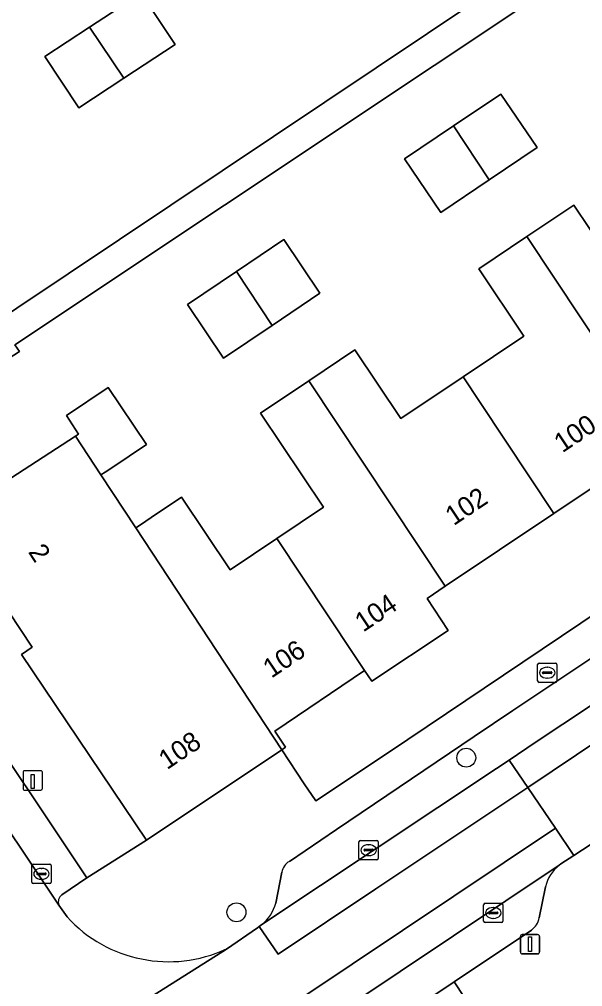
# Model space of a CAD drawing. Extents: x 158352 to 159489, y 383828 to 384603.
# Drawn here: x 158805.8 to 158835, y 384208.1 to 384258.1 of the extents above; entities that cross this region are included whole.
import ezdxf

# ---------------------------------------------------------------- set-up
doc = ezdxf.new("R2010")
doc.units = 0
for name, color, linetype in [('IMGEO_Boom', 7, 'Continuous'), ('IMGEO_Brandkraan', 7, 'Continuous'), ('IMGEO_Erf', 7, 'Continuous'), ('IMGEO_Groenvoorziening', 7, 'Continuous'), ('IMGEO_Kolk', 7, 'Continuous'), ('IMGEO_Laadpaal', 7, 'Continuous'), ('IMGEO_Lichtmast', 7, 'Continuous'), ('IMGEO_Pand', 7, 'Continuous'), ('IMGEO_Pand_nummerreeks', 7, 'Continuous'), ('IMGEO_Parkeervlak_open', 7, 'Continuous'), ('IMGEO_Rijbaan_lokaal_gesloten', 7, 'Continuous'), ('IMGEO_Rijbaan_lokaal_open', 7, 'Continuous'), ('IMGEO_Voetpad_open', 7, 'Continuous')]:
    doc.layers.add(name, color=color, linetype=linetype)

msp = doc.modelspace()

# ---------------------------------------------------------------- linework, layer by layer
at = {"layer": 'IMGEO_Boom'}
for centre in [(158828.94, 384219.928), (158817.052, 384211.934)]:
    msp.add_circle(centre, 0.489, dxfattribs=at)
at = {"layer": 'IMGEO_Brandkraan'}
for p, q in [((158832.702, 384224.822), (158833.554, 384224.822)), ((158832.627, 384223.896), (158832.627, 384224.748)), ((158832.886, 384224.316), (158832.886, 384224.328)), ((158832.929, 384224.365), (158833.327, 384224.365)), ((158833.115, 384224.602), (158833.14, 384224.602)), ((158833.37, 384224.328), (158833.37, 384224.316)), ((158833.628, 384224.748), (158833.628, 384223.896)), ((158833.554, 384223.822), (158832.702, 384223.822)), ((158833.324, 384224.279), (158832.926, 384224.279)), ((158833.138, 384224.042), (158833.113, 384224.042))]:
    msp.add_line(p, q, dxfattribs=at)
for points in [[(158832.702, 384224.822), (158833.554, 384224.822)], [(158832.627, 384223.896), (158832.627, 384224.748)], [(158833.628, 384224.748), (158833.628, 384223.896)], [(158833.554, 384223.822), (158832.702, 384223.822)]]:
    msp.add_lwpolyline(points, dxfattribs=at)
for centre, radius, start, end in [((158832.704, 384224.746), 0.0765, 91.552, 178.448), ((158832.704, 384224.746), 0.0765, 91.552, 178.448), ((158833.552, 384224.746), 0.0765, 1.552, 88.448), ((158833.552, 384224.746), 0.0765, 1.552, 88.448), ((158832.926, 384224.325), 0.0403, 85.8775, 175.7526), ((158832.923, 384224.315), 0.0366, 178.938, 274.7102), ((158833.327, 384224.322), 0.043, 264.8664, 352.4533), ((158833.331, 384224.327), 0.0386, 1.7309, 96.639), ((158832.704, 384223.898), 0.0765, 181.552, 268.448), ((158832.704, 384223.898), 0.0765, 181.552, 268.448), ((158833.552, 384223.898), 0.0765, 271.552, 358.448), ((158833.552, 384223.898), 0.0765, 271.552, 358.448)]:
    msp.add_arc(centre, radius, start, end, dxfattribs=at)
for centre, major_axis, ratio, start_param, end_param in [((158833.114, 384224.322), (-0.387, 0.002), 0.722429, 4.712389, 7.853982), ((158833.139, 384224.322), (-0.39, 0.002), 0.717154, 1.570796, 4.712389)]:
    msp.add_ellipse(centre, major_axis=major_axis, ratio=ratio, start_param=start_param, end_param=end_param, dxfattribs=at)
at = {"layer": 'IMGEO_Erf'}
for points in [[(158782.9, 384259.743), (158795.413, 384241.029), (158795.535, 384241.118), (158797.703, 384237.844), (158887.956, 384298.193)], [(158881.501, 384291.844), (158805.594, 384241.274), (158805.826, 384240.925), (158798.702, 384236.335)], [(158839.085, 384236.32), (158833.473, 384232.558), (158827.853, 384228.79), (158826.913, 384228.16), (158828.008, 384226.51), (158824.046, 384223.882), (158823.675, 384224.44), (158819.034, 384221.302), (158819.59, 384220.47), (158819.391, 384220.337), (158820.552, 384218.57), (158821.151, 384217.705), (158824.924, 384220.195), (158906.452, 384275.023)], [(158802.014, 384232.216), (158808.728, 384236.548), (158808.886, 384236.65), (158808.254, 384237.625), (158810.421, 384239.077), (158812.397, 384236.128), (158810.602, 384234.924), (158810.257, 384234.693), (158810.043, 384234.549), (158811.844, 384231.81), (158812.082, 384231.97), (158812.635, 384232.341), (158814.216, 384233.401), (158816.732, 384229.647), (158819.145, 384231.264), (158821.558, 384232.881), (158818.299, 384237.743), (158820.797, 384239.417), (158823.181, 384241.015), (158825.56, 384237.466), (158828.782, 384239.625), (158831.923, 384241.729), (158829.587, 384245.214), (158832.074, 384246.881), (158834.499, 384248.506), (158837.737, 384243.675)]]:
    msp.add_lwpolyline(points, dxfattribs=at)
for points in [[(158813.882, 384256.805), (158811.226, 384255.059), (158808.9, 384253.53), (158807.149, 384256.194), (158809.446, 384257.704), (158812.131, 384259.469)], [(158830.128, 384249.812), (158827.619, 384248.12), (158825.752, 384250.888), (158828.281, 384252.594), (158830.733, 384254.248), (158832.6, 384251.479)], [(158821.367, 384243.95), (158818.894, 384242.283), (158816.386, 384240.591), (158814.519, 384243.359), (158817.047, 384245.065), (158819.5, 384246.719)]]:
    msp.add_lwpolyline(points, close=True, dxfattribs=at)
at = {"layer": 'IMGEO_Groenvoorziening'}
msp.add_lwpolyline([(158824.827, 384206.003), (158826.458, 384203.452), (158829.986, 384205.806), (158828.308, 384208.343)], close=True, dxfattribs=at)
at = {"layer": 'IMGEO_Kolk'}
for p, q in [((158823.389, 384214.722), (158823.389, 384215.574)), ((158823.464, 384215.648), (158824.316, 384215.648)), ((158823.877, 384215.428), (158823.902, 384215.428)), ((158824.39, 384215.574), (158824.39, 384214.722)), ((158823.648, 384215.142), (158823.648, 384215.154)), ((158824.086, 384215.105), (158823.688, 384215.105)), ((158823.691, 384215.191), (158824.089, 384215.191)), ((158823.9, 384214.868), (158823.875, 384214.868)), ((158824.132, 384215.154), (158824.132, 384215.142)), ((158806.466, 384213.496), (158806.466, 384214.348)), ((158806.541, 384214.422), (158807.393, 384214.422)), ((158807.467, 384214.348), (158807.467, 384213.496)), ((158824.316, 384214.648), (158823.464, 384214.648)), ((158806.725, 384213.916), (158806.725, 384213.928)), ((158807.163, 384213.879), (158806.765, 384213.879)), ((158806.768, 384213.965), (158807.166, 384213.965)), ((158806.954, 384214.202), (158806.979, 384214.202)), ((158807.209, 384213.928), (158807.209, 384213.916)), ((158807.393, 384213.422), (158806.541, 384213.422)), ((158806.977, 384213.642), (158806.952, 384213.642)), ((158829.834, 384211.474), (158829.834, 384212.326)), ((158829.909, 384212.4), (158830.761, 384212.4)), ((158830.835, 384212.326), (158830.835, 384211.474)), ((158830.093, 384211.894), (158830.093, 384211.906)), ((158830.531, 384211.857), (158830.133, 384211.857)), ((158830.136, 384211.943), (158830.534, 384211.943)), ((158830.322, 384212.18), (158830.347, 384212.18)), ((158830.577, 384211.906), (158830.577, 384211.894)), ((158830.761, 384211.4), (158829.909, 384211.4)), ((158830.345, 384211.62), (158830.32, 384211.62))]:
    msp.add_line(p, q, dxfattribs=at)
for points in [[(158823.389, 384214.722), (158823.389, 384215.574)], [(158823.464, 384215.648), (158824.316, 384215.648)], [(158824.39, 384215.574), (158824.39, 384214.722)], [(158806.466, 384213.496), (158806.466, 384214.348)], [(158806.541, 384214.422), (158807.393, 384214.422)], [(158807.467, 384214.348), (158807.467, 384213.496)], [(158824.316, 384214.648), (158823.464, 384214.648)], [(158807.393, 384213.422), (158806.541, 384213.422)], [(158829.834, 384211.474), (158829.834, 384212.326)], [(158829.909, 384212.4), (158830.761, 384212.4)], [(158830.835, 384212.326), (158830.835, 384211.474)], [(158830.761, 384211.4), (158829.909, 384211.4)]]:
    msp.add_lwpolyline(points, dxfattribs=at)
for centre, radius, start, end in [((158823.466, 384215.572), 0.0765, 91.552, 178.448), ((158823.466, 384215.572), 0.0765, 91.552, 178.448), ((158824.314, 384215.572), 0.0765, 1.552, 88.448), ((158824.314, 384215.572), 0.0765, 1.552, 88.448), ((158823.688, 384215.151), 0.0403, 85.8775, 175.7526), ((158823.685, 384215.141), 0.0366, 178.938, 274.7102), ((158824.089, 384215.148), 0.043, 264.8664, 352.4533), ((158824.093, 384215.153), 0.0386, 1.7309, 96.639), ((158806.543, 384214.346), 0.0765, 91.552, 178.448), ((158806.543, 384214.346), 0.0765, 91.552, 178.448), ((158807.391, 384214.346), 0.0765, 1.552, 88.448), ((158807.391, 384214.346), 0.0765, 1.552, 88.448), ((158823.466, 384214.724), 0.0765, 181.552, 268.448), ((158823.466, 384214.724), 0.0765, 181.552, 268.448), ((158824.314, 384214.724), 0.0765, 271.552, 358.448), ((158824.314, 384214.724), 0.0765, 271.552, 358.448), ((158806.765, 384213.925), 0.0403, 85.8775, 175.7526), ((158806.762, 384213.915), 0.0366, 178.938, 274.7102), ((158807.166, 384213.922), 0.043, 264.8664, 352.4533), ((158807.17, 384213.927), 0.0386, 1.7309, 96.639), ((158806.543, 384213.498), 0.0765, 181.552, 268.448), ((158806.543, 384213.498), 0.0765, 181.552, 268.448), ((158807.391, 384213.498), 0.0765, 271.552, 358.448), ((158807.391, 384213.498), 0.0765, 271.552, 358.448), ((158829.911, 384212.324), 0.0765, 91.552, 178.448), ((158829.911, 384212.324), 0.0765, 91.552, 178.448), ((158830.759, 384212.324), 0.0765, 1.552, 88.448), ((158830.759, 384212.324), 0.0765, 1.552, 88.448), ((158830.133, 384211.903), 0.0403, 85.8775, 175.7526), ((158830.13, 384211.893), 0.0366, 178.938, 274.7102), ((158830.534, 384211.9), 0.043, 264.8664, 352.4533), ((158830.538, 384211.905), 0.0386, 1.7309, 96.639), ((158829.911, 384211.476), 0.0765, 181.552, 268.448), ((158829.911, 384211.476), 0.0765, 181.552, 268.448), ((158830.759, 384211.476), 0.0765, 271.552, 358.448), ((158830.759, 384211.476), 0.0765, 271.552, 358.448)]:
    msp.add_arc(centre, radius, start, end, dxfattribs=at)
for centre, major_axis, ratio, start_param, end_param in [((158823.876, 384215.148), (-0.387, 0.002), 0.722429, 4.712389, 7.853982), ((158823.901, 384215.148), (-0.39, 0.002), 0.717154, 1.570796, 4.712389), ((158806.953, 384213.922), (-0.387, 0.002), 0.722429, 4.712389, 7.853982), ((158806.978, 384213.922), (-0.39, 0.002), 0.717154, 1.570796, 4.712389), ((158830.321, 384211.9), (-0.387, 0.002), 0.722429, 4.712389, 7.853982), ((158830.346, 384211.9), (-0.39, 0.002), 0.717154, 1.570796, 4.712389)]:
    msp.add_ellipse(centre, major_axis=major_axis, ratio=ratio, start_param=start_param, end_param=end_param, dxfattribs=at)
at = {"layer": 'IMGEO_Laadpaal'}
for p, q in [((158806.014, 384219.168), (158806.014, 384218.327)), ((158806.014, 384219.168), (158806.014, 384218.327)), ((158806.93, 384219.252), (158806.089, 384219.252)), ((158806.93, 384219.252), (158806.089, 384219.252)), ((158807.014, 384218.336), (158807.014, 384219.177)), ((158807.014, 384218.336), (158807.014, 384219.177)), ((158806.098, 384218.252), (158806.939, 384218.252)), ((158806.098, 384218.252), (158806.939, 384218.252))]:
    msp.add_line(p, q, dxfattribs=at)
msp.add_lwpolyline([(158806.429, 384219.065), (158806.589, 384219.065), (158806.589, 384218.332), (158806.429, 384218.332), (158806.429, 384219.065)], dxfattribs=at)
for centre, start, end in [((158806.092, 384219.174), 92.4484, 184.2845), ((158806.092, 384219.174), 92.4484, 184.2845), ((158806.936, 384219.174), 2.4484, 94.2845), ((158806.936, 384219.174), 2.4484, 94.2845), ((158806.092, 384218.33), 182.4484, 274.2845), ((158806.092, 384218.33), 182.4484, 274.2845), ((158806.936, 384218.33), 272.4484, 4.2845), ((158806.936, 384218.33), 272.4484, 4.2845)]:
    msp.add_arc(centre, 0.0779, start, end, dxfattribs=at)
at = {"layer": 'IMGEO_Lichtmast'}
for p, q in [((158831.738, 384209.883), (158831.738, 384210.683)), ((158831.738, 384210.683), (158831.738, 384209.883)), ((158831.838, 384210.783), (158832.628, 384210.783)), ((158832.628, 384210.783), (158831.838, 384210.783)), ((158832.728, 384210.683), (158832.728, 384209.883)), ((158832.728, 384209.883), (158832.728, 384210.683)), ((158832.628, 384209.783), (158831.838, 384209.783)), ((158831.838, 384209.783), (158832.628, 384209.783))]:
    msp.add_line(p, q, dxfattribs=at)
msp.add_lwpolyline([(158832.158, 384210.658), (158832.308, 384210.658), (158832.308, 384209.908), (158832.158, 384209.908), (158832.158, 384210.658)], dxfattribs=at)
for centre, start, end in [((158831.838, 384210.683), 90, 180), ((158831.838, 384210.683), 90, 180), ((158832.628, 384210.683), 0, 90), ((158832.628, 384210.683), 360, 90), ((158831.838, 384209.883), 180, 270), ((158831.838, 384209.883), 180, 270), ((158832.628, 384209.883), 270, 0), ((158832.628, 384209.883), 270, 0)]:
    msp.add_arc(centre, 0.1, start, end, dxfattribs=at)
at = {"layer": 'IMGEO_Pand'}
for points in [[(158809.446, 384257.704), (158811.226, 384255.059), (158813.882, 384256.805), (158812.131, 384259.469)], [(158809.446, 384257.704), (158807.149, 384256.194), (158808.9, 384253.53), (158811.226, 384255.059)], [(158830.128, 384249.812), (158832.6, 384251.479), (158830.733, 384254.248), (158828.281, 384252.594)], [(158830.128, 384249.812), (158828.281, 384252.594), (158825.752, 384250.888), (158827.619, 384248.12)], [(158840.338, 384245.418), (158837.737, 384243.675), (158834.499, 384248.506), (158832.074, 384246.881), (158839.085, 384236.32), (158840.161, 384237.042), (158841.271, 384235.391), (158845.229, 384238.05), (158844.858, 384238.609)], [(158832.074, 384246.881), (158829.587, 384245.214), (158831.923, 384241.729), (158828.782, 384239.625), (158829.661, 384238.301), (158833.473, 384232.558), (158839.085, 384236.32)], [(158818.894, 384242.283), (158821.367, 384243.95), (158819.5, 384246.719), (158817.047, 384245.065)], [(158818.894, 384242.283), (158817.047, 384245.065), (158814.519, 384243.359), (158816.386, 384240.591)], [(158828.782, 384239.625), (158825.56, 384237.466), (158823.181, 384241.015), (158820.797, 384239.417), (158827.853, 384228.79), (158833.473, 384232.558), (158829.661, 384238.301)], [(158820.797, 384239.417), (158818.299, 384237.743), (158821.558, 384232.881), (158819.145, 384231.264), (158823.095, 384225.314), (158823.675, 384224.44), (158824.046, 384223.882), (158828.008, 384226.51), (158826.913, 384228.16), (158827.853, 384228.79)], [(158808.886, 384236.65), (158808.728, 384236.548), (158810.043, 384234.549), (158810.257, 384234.693), (158810.602, 384234.924), (158812.397, 384236.128), (158810.421, 384239.077), (158808.254, 384237.625)], [(158811.844, 384231.81), (158810.043, 384234.549), (158808.728, 384236.548), (158802.014, 384232.216), (158802.088, 384232.09), (158802.178, 384232.143), (158806.493, 384225.639), (158805.937, 384225.266), (158812.392, 384215.663), (158819.391, 384220.337)], [(158811.844, 384231.81), (158819.391, 384220.337), (158819.59, 384220.47), (158819.034, 384221.302), (158823.675, 384224.44), (158823.095, 384225.314), (158819.145, 384231.264), (158816.732, 384229.647), (158814.216, 384233.401), (158812.635, 384232.341), (158812.082, 384231.97)]]:
    msp.add_lwpolyline(points, close=True, dxfattribs=at)
at = {"layer": 'IMGEO_Parkeervlak_open'}
for points in [[(158818.36, 384211.295), (158830.503, 384219.367), (158831.156, 384219.806), (158832.496, 384220.707), (158842.526, 384227.357), (158843.894, 384228.271), (158844.531, 384228.697), (158853.892, 384235.025), (158913.401, 384274.791)], [(158909.63, 384274.668), (158843.37, 384230.376), (158841.384, 384229.054), (158831.356, 384222.372), (158829.341, 384221.029), (158822.229, 384216.216), (158819.794, 384214.568)], [(158808.025, 384212.833), (158809.312, 384213.713), (158796.503, 384232.882), (158795.182, 384231.988)], [(158794.663, 384232.054), (158807.872, 384212.309)], [(158833.75, 384214.368), (158792.599, 384186.878)], [(158819.391, 384214.001), (158819.081, 384212.411)], [(158832.717, 384211.648), (158833.039, 384213.257)], [(158796.27, 384186.921), (158796.537, 384187.087), (158809.298, 384195.612), (158812.306, 384197.607), (158824.827, 384206.003), (158828.308, 384208.343), (158832.309, 384211.014)]]:
    msp.add_lwpolyline(points, dxfattribs=at)
for centre, radius, start, end in [((158820.192, 384213.859), 0.813, 119.2796, 169.9132), ((158834.927, 384212.831), 1.936, 127.4628, 167.3017), ((158808.273, 384212.476), 0.435, 124.8324, 202.6136), ((158817.086, 384212.909), 2.057, 308.2887, 345.9818), ((158831.673, 384211.871), 1.067, 306.5522, 347.9226)]:
    msp.add_arc(centre, radius, start, end, dxfattribs=at)
at = {"layer": 'IMGEO_Rijbaan_lokaal_gesloten'}
for points in [[(158844.821, 384226.897), (158843.894, 384228.271), (158842.526, 384227.357), (158832.496, 384220.707), (158831.156, 384219.806), (158832.123, 384218.384)], [(158832.123, 384218.384), (158831.156, 384219.806), (158830.503, 384219.367), (158818.36, 384211.295), (158818.226, 384211.198), (158819.204, 384209.77), (158824.254, 384213.149)], [(158833.75, 384214.368), (158833.831, 384214.44), (158834.508, 384214.879), (158833.556, 384216.278), (158791.418, 384188.112), (158792.434, 384186.755), (158792.599, 384186.878)]]:
    msp.add_lwpolyline(points, close=True, dxfattribs=at)
at = {"layer": 'IMGEO_Rijbaan_lokaal_open'}
for points in [[(158808.29, 384211.696), (158807.872, 384212.309), (158794.663, 384232.054)], [(158845.858, 384222.389), (158847.222, 384223.339), (158846.287, 384224.725), (158844.821, 384226.897), (158832.123, 384218.384), (158833.556, 384216.278), (158834.508, 384214.879), (158835.895, 384215.779)], [(158833.556, 384216.278), (158832.123, 384218.384), (158824.254, 384213.149), (158819.204, 384209.77), (158818.226, 384211.198), (158818.138, 384211.137), (158816.531, 384210.036), (158803.043, 384201.515), (158804.21, 384199.782), (158801.066, 384197.693), (158757.561, 384168.674), (158759.023, 384166.554), (158779.647, 384180.327), (158780.635, 384178.907)], [(158792.192, 384186.594), (158792.434, 384186.755), (158791.418, 384188.112), (158833.556, 384216.278)], [(158803.043, 384201.515), (158816.531, 384210.036)]]:
    msp.add_lwpolyline(points, dxfattribs=at)
msp.add_arc((158813.544, 384216.495), 7.116, 222.405, 294.8174, dxfattribs=at)
at = {"layer": 'IMGEO_Voetpad_open'}
msp.add_lwpolyline([(158881.501, 384291.844), (158886.407, 384295.232), (158886.61, 384294.938), (158886.683, 384294.994), (158890.763, 384298.045), (158890.737, 384298.084), (158890.354, 384298.66), (158889.527, 384299.904), (158889.249, 384307.924), (158892.182, 384309.893), (158892.701, 384310.252), (158891.722, 384311.668), (158885.968, 384307.69), (158887.726, 384305.076), (158887.956, 384298.193), (158797.703, 384237.844), (158798.702, 384236.335), (158805.826, 384240.925), (158805.594, 384241.274)], close=True, dxfattribs=at)
for points in [[(158915.281, 384283.517), (158911.517, 384282.061), (158904.982, 384277.669), (158904.752, 384277.514), (158906.1, 384275.563), (158906.452, 384275.023), (158824.924, 384220.195), (158821.151, 384217.705), (158820.552, 384218.57), (158819.391, 384220.337), (158812.392, 384215.663), (158809.312, 384213.713), (158808.025, 384212.833)], [(158819.794, 384214.568), (158822.229, 384216.216), (158829.341, 384221.029), (158831.356, 384222.372), (158841.384, 384229.054), (158843.37, 384230.376), (158909.63, 384274.668)], [(158781.445, 384252.554), (158782.771, 384253.468), (158789.215, 384243.827), (158788.522, 384243.353), (158791.434, 384238.983), (158792.121, 384239.457), (158795.211, 384234.792), (158796.503, 384232.882), (158809.312, 384213.713), (158812.392, 384215.663), (158805.937, 384225.266), (158806.493, 384225.639), (158802.178, 384232.143)], [(158835.895, 384215.779), (158834.508, 384214.879), (158833.831, 384214.44), (158833.75, 384214.368)], [(158819.081, 384212.411), (158819.391, 384214.001)], [(158833.039, 384213.257), (158832.717, 384211.648)], [(158807.872, 384212.309), (158808.29, 384211.696)], [(158816.531, 384210.036), (158818.138, 384211.137), (158818.226, 384211.198), (158818.36, 384211.295)], [(158832.309, 384211.014), (158828.308, 384208.343), (158829.986, 384205.806), (158826.458, 384203.452), (158824.827, 384206.003), (158812.306, 384197.607), (158813.977, 384195.122), (158810.997, 384193.117), (158809.298, 384195.612), (158796.537, 384187.087), (158798.271, 384184.606), (158794.984, 384182.421), (158792.192, 384186.594)]]:
    msp.add_lwpolyline(points, dxfattribs=at)
for centre, radius, start, end in [((158820.192, 384213.859), 0.813, 119.2796, 169.9132), ((158834.927, 384212.831), 1.936, 127.4628, 167.3017), ((158808.273, 384212.476), 0.435, 124.8324, 202.6136), ((158817.086, 384212.909), 2.057, 308.2887, 345.9818), ((158813.544, 384216.495), 7.116, 222.405, 294.8174), ((158831.673, 384211.871), 1.067, 306.5522, 347.9226)]:
    msp.add_arc(centre, radius, start, end, dxfattribs=at)

# ---------------------------------------------------------------- texts
at = {"layer": 'IMGEO_Pand_nummerreeks'}
for s, rotation, p in [('100', 33.8332, (158833.91, 384235.666)), ('102', 33.8332, (158828.288, 384231.899)), ('2', 303.5465, (158806.25, 384230.566)), ('104', 33.8217, (158823.609, 384226.394)), ('106', 33.8389, (158818.858, 384224.01)), ('108', 33.8332, (158813.461, 384219.283))]:
    msp.add_text(s, height=1, rotation=rotation, dxfattribs=at).set_placement(p)

doc.saveas('drawing.dxf')
